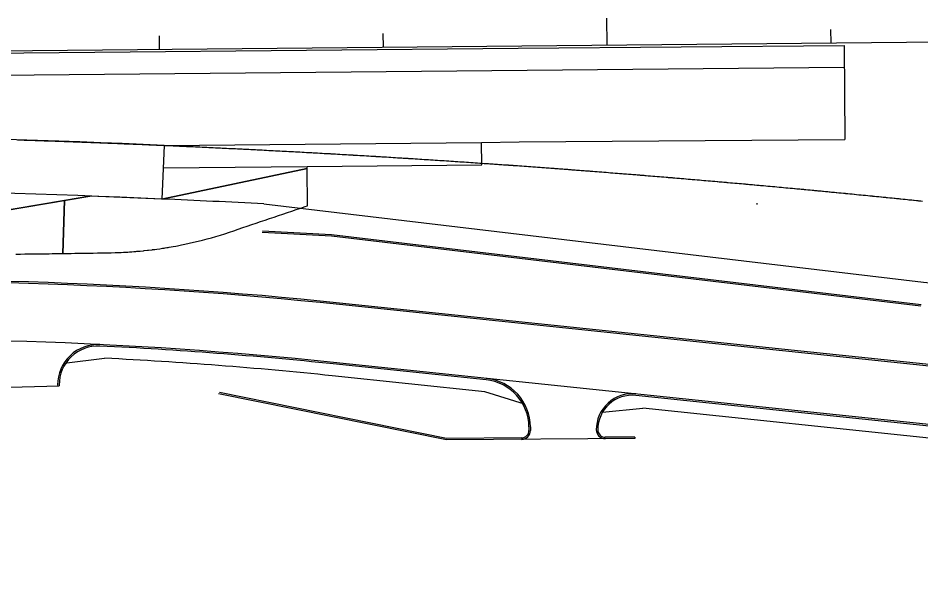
# Model space of a CAD drawing. Extents: x 2145147 to 2158018, y 137519 to 148068.
# Drawn here: x 2148244.9 to 2148648.2, y 142826.1 to 143083.4 of the extents above; entities that cross this region are included whole.
import ezdxf

# ---------------------------------------------------------------- set-up
doc = ezdxf.new("R2010")
doc.units = 0
doc.layers.add('EX_Align_1', color=7, linetype='Continuous')
doc.layers.add('PR_Phasing_Pavement_6', color=7, linetype='Continuous')

msp = doc.modelspace()

# ---------------------------------------------------------------- linework, layer by layer
at = {"layer": 'EX_Align_1'}
msp.add_line((2148007.93, 143066.66), (2149507.86, 143080.88), dxfattribs=at)
for points in [[(2148507.79, 143083.4), (2148507.91, 143071.4)], [(2148607.84, 143078.35), (2148607.9, 143072.35)], [(2148307.86, 143075.5), (2148307.91, 143069.5)], [(2148407.85, 143076.45), (2148407.91, 143070.45)]]:
    msp.add_lwpolyline(points, dxfattribs=at)
at = {"layer": 'PR_Phasing_Pavement_6'}
for p, q in [((2148613.88, 143071.11), (2148614.2, 143029.14)), ((2148310.19, 143026.52), (2148309.14, 143002.54)), ((2148452.05, 143017.87), (2148451.95, 143027.87)), ((2148374.02, 143016.12), (2148374.01, 143017.13)), ((2148575.09, 143000.05), (2148575.07, 143000.72)), ((2148353.99, 142987.73), (2148384.84, 142986.05)), ((2148354.03, 142988.39), (2148384.89, 142986.71)), ((2148384.84, 142986.05), (2148648.19, 142954.78)), ((2148384.89, 142986.71), (2148648.27, 142955.44)), ((2149379.97, 142851.96), (2148388.45, 142955.4)), ((2149380.04, 142852.62), (2148388.52, 142956.06)), ((2148265.4, 142929.23), (2148283.56, 142931.41)), ((2148453.98, 142921.75), (2148385.69, 142928.87)), ((2149377.28, 142826.1), (2148385.76, 142929.54)), ((2148453.32, 142916.46), (2148385.13, 142923.57)), ((2148226.91, 142918.15), (2148263.24, 142919.01)), ((2148262.57, 142919.46), (2148262.58, 142918.99)), ((2148263.24, 142919.46), (2148263.24, 142919.01)), ((2148436.31, 142895.58), (2148334.86, 142916.17)), ((2148471.17, 142910.91), (2148453.32, 142916.46)), ((2148436.25, 142894.91), (2148334.47, 142915.57)), ((2148968.45, 142868.08), (2148520.77, 142914.78)), ((2148505.95, 142907.28), (2148523.9, 142909.09)), ((2148969.79, 142862.58), (2148523.9, 142909.09)), ((2148473.1, 142900.69), (2148473.11, 142899.19)), ((2148473.77, 142900.69), (2148473.78, 142899.19)), ((2148469.81, 142895.83), (2148436.31, 142895.58)), ((2148520.37, 142896.21), (2148507.2, 142896.11)), ((2148520.37, 142896.21), (2148520.38, 142895.54)), ((2148520.38, 142895.54), (2148436.25, 142894.91))]:
    msp.add_line(p, q, dxfattribs=at)
for points in [[(2147845.12, 143064.06), (2147961.75, 143065.12), (2148279.22, 143068.09), (2148468.3, 143070.01), (2148613.88, 143071.11)], [(2147732.72, 143053.05), (2148613.96, 143061.41)], [(2148244.64, 143029), (2148245.56, 143028.97), (2148245.63, 143028.97), (2148246.62, 143028.93), (2148247.6, 143028.9), (2148247.62, 143028.9), (2148248.61, 143028.87), (2148249.6, 143028.84), (2148249.64, 143028.83), (2148250.6, 143028.8), (2148251.59, 143028.77), (2148251.69, 143028.77), (2148252.58, 143028.74), (2148253.58, 143028.7), (2148253.73, 143028.7), (2148254.29, 143028.68), (2148254.57, 143028.67), (2148255.56, 143028.64), (2148255.77, 143028.63), (2148256.56, 143028.6), (2148257.55, 143028.57), (2148257.81, 143028.56), (2148258.54, 143028.53), (2148259.54, 143028.5), (2148259.85, 143028.49), (2148260.53, 143028.47), (2148261.52, 143028.43), (2148261.89, 143028.42), (2148262.52, 143028.4), (2148263.51, 143028.36), (2148263.93, 143028.35), (2148264.5, 143028.33), (2148265.5, 143028.29), (2148265.97, 143028.27), (2148266.49, 143028.26), (2148267.48, 143028.22), (2148268.01, 143028.2), (2148268.48, 143028.18), (2148269.47, 143028.15), (2148269.66, 143028.14), (2148270.05, 143028.13), (2148270.46, 143028.11), (2148271.46, 143028.07), (2148272.1, 143028.05), (2148272.45, 143028.04), (2148273.44, 143028), (2148274.14, 143027.98), (2148274.44, 143027.96), (2148275.43, 143027.93), (2148276.18, 143027.9), (2148276.42, 143027.89), (2148277.42, 143027.85), (2148278.22, 143027.82), (2148278.41, 143027.81), (2148279.4, 143027.78), (2148280.26, 143027.74), (2148280.39, 143027.74), (2148281.39, 143027.7), (2148282.3, 143027.67), (2148282.38, 143027.66), (2148283.37, 143027.62), (2148284.34, 143027.59), (2148284.37, 143027.59), (2148285.03, 143027.56), (2148285.36, 143027.55), (2148286.35, 143027.51), (2148286.38, 143027.51), (2148287.35, 143027.47), (2148288.34, 143027.43), (2148288.42, 143027.43), (2148289.33, 143027.39), (2148290.33, 143027.35), (2148290.46, 143027.34), (2148291.32, 143027.31), (2148292.31, 143027.27), (2148292.5, 143027.26), (2148293.31, 143027.23), (2148294.3, 143027.19), (2148294.54, 143027.18), (2148295.29, 143027.15), (2148296.28, 143027.11), (2148296.58, 143027.1), (2148297.28, 143027.07), (2148298.27, 143027.03), (2148298.62, 143027.01), (2148299.26, 143026.98), (2148300.26, 143026.94), (2148300.39, 143026.94), (2148300.66, 143026.93), (2148301.25, 143026.9), (2148302.24, 143026.86), (2148302.71, 143026.84), (2148303.24, 143026.82), (2148304.23, 143026.78), (2148304.75, 143026.75), (2148305.22, 143026.73), (2148306.21, 143026.69), (2148306.79, 143026.67), (2148307.21, 143026.65), (2148308.2, 143026.61), (2148308.83, 143026.58), (2148309.19, 143026.56), (2148310.19, 143026.52), (2148310.87, 143026.49), (2148311.18, 143026.48), (2148312.17, 143026.43), (2148312.91, 143026.4), (2148313.17, 143026.39), (2148314.16, 143026.34), (2148314.95, 143026.31), (2148315.15, 143026.3), (2148315.76, 143026.27), (2148316.14, 143026.26), (2148316.99, 143026.22), (2148317.14, 143026.21), (2148318.13, 143026.17), (2148319.03, 143026.13), (2148319.12, 143026.12), (2148320.12, 143026.08), (2148321.07, 143026.03), (2148321.11, 143026.03), (2148322.1, 143025.99), (2148323.09, 143025.94), (2148323.11, 143025.94), (2148324.09, 143025.9), (2148325.08, 143025.85), (2148325.15, 143025.85), (2148326.07, 143025.8), (2148327.07, 143025.76), (2148327.19, 143025.75), (2148328.06, 143025.71), (2148329.05, 143025.67), (2148329.23, 143025.66), (2148330.04, 143025.62), (2148331.04, 143025.57), (2148331.12, 143025.57), (2148331.27, 143025.56), (2148332.03, 143025.53), (2148333.02, 143025.48), (2148333.31, 143025.46), (2148334.02, 143025.43), (2148335.01, 143025.38), (2148335.35, 143025.37), (2148336, 143025.34), (2148336.99, 143025.29), (2148337.39, 143025.27), (2148337.99, 143025.24), (2148338.98, 143025.19), (2148339.43, 143025.17), (2148339.97, 143025.14), (2148340.96, 143025.09), (2148341.47, 143025.07), (2148341.96, 143025.05), (2148342.95, 143025), (2148343.51, 143024.97), (2148343.94, 143024.95), (2148344.94, 143024.9), (2148345.55, 143024.87), (2148345.93, 143024.85), (2148346.48, 143024.82), (2148346.92, 143024.8), (2148347.59, 143024.77), (2148347.91, 143024.75), (2148348.91, 143024.7), (2148349.63, 143024.66), (2148349.9, 143024.65), (2148350.89, 143024.6), (2148351.67, 143024.56), (2148351.88, 143024.55), (2148352.88, 143024.5), (2148353.71, 143024.46), (2148353.87, 143024.45), (2148354.86, 143024.4), (2148355.75, 143024.35), (2148355.85, 143024.35), (2148356.85, 143024.29), (2148357.78, 143024.25), (2148357.84, 143024.24), (2148358.83, 143024.19), (2148359.82, 143024.14), (2148360.82, 143024.09), (2148361.81, 143024.03), (2148361.84, 143024.03), (2148361.86, 143024.03), (2148362.8, 143023.98), (2148363.79, 143023.93), (2148363.9, 143023.92), (2148364.79, 143023.88), (2148365.78, 143023.82), (2148365.94, 143023.82), (2148366.77, 143023.77), (2148367.76, 143023.72), (2148367.98, 143023.71), (2148368.76, 143023.66), (2148369.75, 143023.61), (2148370.02, 143023.6), (2148370.74, 143023.56), (2148371.73, 143023.5), (2148372.06, 143023.49), (2148372.73, 143023.45), (2148373.72, 143023.39), (2148374.1, 143023.37), (2148374.71, 143023.34), (2148375.7, 143023.29), (2148376.14, 143023.26), (2148376.7, 143023.23), (2148377.2, 143023.2), (2148377.69, 143023.18), (2148378.18, 143023.15), (2148378.68, 143023.12), (2148379.67, 143023.07), (2148380.22, 143023.03), (2148380.67, 143023.01), (2148381.66, 143022.95), (2148382.26, 143022.92), (2148382.65, 143022.9), (2148383.64, 143022.84), (2148384.29, 143022.81), (2148384.63, 143022.79), (2148385.63, 143022.73), (2148386.33, 143022.69), (2148386.62, 143022.67), (2148387.61, 143022.62), (2148388.37, 143022.57), (2148388.6, 143022.56), (2148389.6, 143022.5), (2148390.41, 143022.46), (2148390.59, 143022.45), (2148391.58, 143022.39), (2148392.45, 143022.34), (2148392.55, 143022.33), (2148392.57, 143022.33), (2148393.56, 143022.27), (2148394.49, 143022.22), (2148394.56, 143022.21), (2148395.55, 143022.16), (2148396.53, 143022.1), (2148396.54, 143022.1), (2148397.53, 143022.04), (2148398.53, 143021.98), (2148398.57, 143021.98), (2148399.52, 143021.92), (2148400.51, 143021.86), (2148400.61, 143021.86), (2148401.5, 143021.8), (2148402.49, 143021.75), (2148402.64, 143021.74), (2148403.49, 143021.69), (2148404.48, 143021.63), (2148404.68, 143021.61), (2148405.47, 143021.57), (2148406.46, 143021.51), (2148406.72, 143021.49), (2148407.45, 143021.45), (2148407.9, 143021.42), (2148408.45, 143021.39), (2148408.76, 143021.37), (2148409.44, 143021.33), (2148410.43, 143021.26), (2148410.8, 143021.24), (2148411.42, 143021.2), (2148412.41, 143021.14), (2148412.84, 143021.12), (2148413.41, 143021.08), (2148414.4, 143021.02), (2148414.87, 143020.99), (2148415.39, 143020.96), (2148416.38, 143020.9), (2148416.91, 143020.86), (2148417.37, 143020.83), (2148418.37, 143020.77), (2148418.95, 143020.74), (2148419.36, 143020.71), (2148420.35, 143020.65), (2148420.99, 143020.61), (2148421.34, 143020.59), (2148422.33, 143020.52), (2148423.03, 143020.48), (2148423.25, 143020.46), (2148423.33, 143020.46), (2148424.32, 143020.4), (2148425.07, 143020.35), (2148425.31, 143020.33), (2148426.3, 143020.27), (2148427.1, 143020.22), (2148427.29, 143020.21), (2148428.29, 143020.14), (2148429.14, 143020.09), (2148429.28, 143020.08), (2148430.27, 143020.01), (2148431.18, 143019.96), (2148431.26, 143019.95), (2148432.25, 143019.89), (2148433.22, 143019.82), (2148433.24, 143019.82), (2148434.24, 143019.76), (2148435.23, 143019.69), (2148435.26, 143019.69), (2148436.22, 143019.63), (2148437.21, 143019.56), (2148437.29, 143019.56), (2148438.2, 143019.5), (2148438.6, 143019.47), (2148439.2, 143019.43), (2148439.33, 143019.42), (2148440.19, 143019.36), (2148441.18, 143019.3), (2148441.37, 143019.28), (2148442.17, 143019.23), (2148443.16, 143019.16), (2148443.41, 143019.15), (2148444.15, 143019.1), (2148445.15, 143019.03), (2148445.44, 143019.01), (2148446.14, 143018.96), (2148447.13, 143018.9), (2148447.48, 143018.87), (2148448.12, 143018.83), (2148449.11, 143018.76), (2148449.52, 143018.74), (2148450.1, 143018.7), (2148451.09, 143018.63), (2148451.56, 143018.6), (2148452.09, 143018.56), (2148453.08, 143018.49), (2148453.59, 143018.46), (2148453.94, 143018.43), (2148454.07, 143018.42), (2148455.06, 143018.35), (2148455.63, 143018.32), (2148456.05, 143018.29), (2148457.04, 143018.22), (2148457.67, 143018.17), (2148458.04, 143018.15), (2148459.03, 143018.08), (2148459.71, 143018.03), (2148460.02, 143018.01), (2148461.01, 143017.94), (2148461.74, 143017.89), (2148462, 143017.87), (2148462.99, 143017.8), (2148463.78, 143017.75), (2148463.98, 143017.73), (2148464.98, 143017.66), (2148465.82, 143017.6), (2148465.97, 143017.59), (2148466.96, 143017.52), (2148467.85, 143017.46), (2148467.95, 143017.45), (2148468.94, 143017.38), (2148469.28, 143017.35), (2148469.89, 143017.31), (2148469.93, 143017.31), (2148470.92, 143017.24), (2148471.92, 143017.16), (2148471.93, 143017.16), (2148472.91, 143017.09), (2148473.9, 143017.02), (2148473.97, 143017.02), (2148474.89, 143016.95), (2148475.88, 143016.88), (2148476, 143016.87), (2148476.87, 143016.8), (2148477.86, 143016.73), (2148478.04, 143016.72), (2148478.85, 143016.66), (2148479.85, 143016.59), (2148480.08, 143016.57), (2148480.84, 143016.51), (2148481.83, 143016.44), (2148482.11, 143016.42), (2148482.82, 143016.37), (2148483.81, 143016.29), (2148484.15, 143016.27), (2148484.62, 143016.23), (2148484.8, 143016.22), (2148485.79, 143016.15), (2148486.19, 143016.12), (2148486.78, 143016.07), (2148487.77, 143016), (2148488.22, 143015.96), (2148488.77, 143015.92), (2148489.76, 143015.85), (2148490.26, 143015.81), (2148490.75, 143015.77), (2148491.74, 143015.7), (2148492.3, 143015.66), (2148492.73, 143015.62), (2148493.72, 143015.55), (2148494.33, 143015.5), (2148494.71, 143015.47), (2148495.7, 143015.4), (2148496.37, 143015.35), (2148496.69, 143015.32), (2148497.69, 143015.25), (2148498.4, 143015.19), (2148498.68, 143015.17), (2148499.67, 143015.09), (2148499.96, 143015.07), (2148500.44, 143015.03), (2148500.66, 143015.02), (2148501.65, 143014.94), (2148502.48, 143014.88), (2148502.64, 143014.86), (2148503.63, 143014.79), (2148504.51, 143014.72), (2148504.62, 143014.71), (2148505.61, 143014.63), (2148506.55, 143014.56), (2148506.6, 143014.56), (2148507.59, 143014.48), (2148508.59, 143014.4), (2148509.58, 143014.32), (2148510.57, 143014.24), (2148510.62, 143014.24), (2148511.56, 143014.17), (2148512.55, 143014.09), (2148512.66, 143014.08), (2148513.54, 143014.01), (2148514.53, 143013.93), (2148514.69, 143013.92), (2148515.29, 143013.87), (2148515.52, 143013.85), (2148516.51, 143013.77), (2148516.73, 143013.75), (2148517.5, 143013.69), (2148518.49, 143013.61), (2148518.76, 143013.59), (2148519.48, 143013.53), (2148520.47, 143013.45), (2148520.8, 143013.43), (2148521.46, 143013.37), (2148522.46, 143013.29), (2148522.84, 143013.26), (2148523.45, 143013.21), (2148524.44, 143013.13), (2148524.87, 143013.1), (2148525.43, 143013.05), (2148526.42, 143012.97), (2148526.91, 143012.93), (2148527.41, 143012.89), (2148528.4, 143012.81), (2148528.94, 143012.76), (2148529.39, 143012.73), (2148530.38, 143012.64), (2148530.62, 143012.63), (2148530.98, 143012.6), (2148531.37, 143012.56), (2148532.36, 143012.48), (2148533.01, 143012.43), (2148533.35, 143012.4), (2148534.34, 143012.32), (2148535.05, 143012.26), (2148535.33, 143012.23), (2148536.32, 143012.15), (2148537.08, 143012.09), (2148537.31, 143012.07), (2148538.3, 143011.99), (2148539.12, 143011.92), (2148539.29, 143011.9), (2148540.28, 143011.82), (2148541.15, 143011.75), (2148541.28, 143011.74), (2148542.27, 143011.65), (2148543.19, 143011.57), (2148543.26, 143011.57), (2148544.25, 143011.48), (2148545.22, 143011.4), (2148545.24, 143011.4), (2148545.94, 143011.34), (2148546.23, 143011.32), (2148547.22, 143011.23), (2148547.26, 143011.23), (2148548.21, 143011.15), (2148549.2, 143011.06), (2148549.29, 143011.05), (2148550.19, 143010.98), (2148551.18, 143010.89), (2148551.33, 143010.88), (2148552.17, 143010.81), (2148553.16, 143010.72), (2148553.36, 143010.7), (2148554.15, 143010.63), (2148555.14, 143010.55), (2148555.4, 143010.53), (2148556.13, 143010.46), (2148557.12, 143010.38), (2148557.43, 143010.35), (2148558.11, 143010.29), (2148559.1, 143010.2), (2148559.47, 143010.17), (2148560.09, 143010.12), (2148561.08, 143010.03), (2148561.26, 143010.01), (2148561.5, 143009.99), (2148562.07, 143009.94), (2148563.06, 143009.85), (2148563.53, 143009.81), (2148564.05, 143009.77), (2148565.04, 143009.68), (2148565.57, 143009.63), (2148566.03, 143009.59), (2148567.02, 143009.5), (2148567.6, 143009.45), (2148568.01, 143009.41), (2148569, 143009.33), (2148569.64, 143009.27), (2148569.99, 143009.24), (2148570.98, 143009.15), (2148571.67, 143009.09), (2148571.97, 143009.06), (2148572.96, 143008.97), (2148573.7, 143008.9), (2148573.95, 143008.88), (2148574.94, 143008.79), (2148575.74, 143008.72), (2148575.93, 143008.7), (2148576.58, 143008.64), (2148576.92, 143008.61), (2148577.77, 143008.54), (2148577.91, 143008.52), (2148578.9, 143008.43), (2148579.81, 143008.35), (2148579.89, 143008.34), (2148580.88, 143008.25), (2148581.84, 143008.16), (2148581.87, 143008.16), (2148582.86, 143008.07), (2148583.85, 143007.98), (2148583.87, 143007.98), (2148584.84, 143007.89), (2148585.83, 143007.8), (2148585.91, 143007.79), (2148586.82, 143007.71), (2148587.81, 143007.61), (2148587.94, 143007.6), (2148588.8, 143007.52), (2148589.78, 143007.43), (2148589.97, 143007.41), (2148590.77, 143007.34), (2148591.76, 143007.25), (2148591.9, 143007.23), (2148592.01, 143007.22), (2148592.75, 143007.15), (2148593.74, 143007.06), (2148594.04, 143007.03), (2148594.73, 143006.97), (2148595.72, 143006.88), (2148596.07, 143006.84), (2148596.71, 143006.78), (2148597.7, 143006.69), (2148598.11, 143006.65), (2148598.69, 143006.6), (2148599.68, 143006.5), (2148600.14, 143006.46), (2148600.67, 143006.41), (2148601.66, 143006.31), (2148602.17, 143006.26), (2148602.65, 143006.22), (2148603.64, 143006.13), (2148604.21, 143006.07), (2148604.63, 143006.03), (2148605.62, 143005.94), (2148606.24, 143005.88), (2148606.31, 143005.87), (2148606.61, 143005.84), (2148607.21, 143005.78), (2148607.6, 143005.75), (2148608.27, 143005.68), (2148608.58, 143005.65), (2148609.57, 143005.56), (2148610.31, 143005.48), (2148610.56, 143005.46), (2148611.55, 143005.36), (2148612.34, 143005.29), (2148612.54, 143005.27), (2148613.53, 143005.17), (2148614.37, 143005.09), (2148614.52, 143005.08), (2148615.51, 143004.98), (2148616.4, 143004.89), (2148616.5, 143004.88), (2148617.49, 143004.79), (2148618.44, 143004.69), (2148618.48, 143004.69), (2148619.47, 143004.59), (2148620.46, 143004.49), (2148620.47, 143004.49), (2148621.44, 143004.4), (2148622.43, 143004.3), (2148622.5, 143004.29), (2148622.51, 143004.29), (2148623.42, 143004.2), (2148624.41, 143004.1), (2148624.53, 143004.09), (2148625.4, 143004), (2148626.39, 143003.91), (2148626.57, 143003.89), (2148627.38, 143003.81), (2148628.37, 143003.71), (2148628.6, 143003.69), (2148629.36, 143003.61), (2148630.35, 143003.51), (2148630.63, 143003.48), (2148631.33, 143003.41), (2148632.32, 143003.31), (2148632.66, 143003.28), (2148633.31, 143003.21), (2148634.3, 143003.11), (2148634.69, 143003.07), (2148635.29, 143003.01), (2148636.28, 143002.91), (2148636.73, 143002.87), (2148637.27, 143002.81), (2148637.82, 143002.76), (2148638.26, 143002.71), (2148638.76, 143002.66), (2148639.25, 143002.61), (2148640.23, 143002.51), (2148640.79, 143002.45), (2148641.22, 143002.41), (2148642.21, 143002.31), (2148642.82, 143002.25), (2148643.2, 143002.21), (2148644.19, 143002.11), (2148644.85, 143002.04), (2148645.18, 143002), (2148646.17, 143001.9), (2148646.88, 143001.83), (2148647.15, 143001.8), (2148648.14, 143001.7), (2148648.92, 143001.62)], [(2148451.94, 143027.87), (2148468.67, 143028.04), (2148614.2, 143029.14)], [(2148310.19, 143026.53), (2148451.95, 143027.87)], [(2148309.75, 143016.52), (2148374.01, 143017.13), (2148452.05, 143017.87)], [(2148309.14, 143002.54), (2148374.02, 143016.12)], [(2148209.88, 142992.49), (2148277, 143003.85)], [(2148243.93, 142977.96), (2148245.95, 142977.98), (2148245.95, 142977.98), (2148247.97, 142977.99), (2148247.98, 142977.99), (2148248.92, 142978), (2148248.92, 142978), (2148250, 142978.01), (2148250, 142978.01), (2148251.2, 142978.02), (2148252.02, 142978.03), (2148252.03, 142978.03), (2148252.58, 142978.03), (2148252.58, 142978.03), (2148254.03, 142978.05), (2148254.04, 142978.05), (2148254.05, 142978.05), (2148256.07, 142978.08), (2148256.08, 142978.08), (2148258.1, 142978.11), (2148258.11, 142978.11), (2148258.78, 142978.12), (2148258.78, 142978.12), (2148260.13, 142978.14), (2148260.13, 142978.14), (2148261.12, 142978.15), (2148262.16, 142978.17), (2148262.15, 142978.17), (2148264.18, 142978.2), (2148264.19, 142978.2), (2148264.83, 142978.21), (2148265.68, 143001.94), (2148209.88, 142992.49)], [(2148354.64, 143000.38), (2148649.38, 142965.38), (2149308.25, 142896.64)]]:
    msp.add_lwpolyline(points, dxfattribs=at)
msp.add_lwpolyline([(2148264.83, 142978.21), (2148265.03, 142978.21), (2148265.02, 142978.21), (2148266.21, 142978.23), (2148266.21, 142978.23), (2148267.84, 142978.26), (2148267.85, 142978.26), (2148268.24, 142978.26), (2148268.23, 142978.26), (2148268.64, 142978.27), (2148268.64, 142978.27), (2148270.27, 142978.29), (2148270.26, 142978.29), (2148271.04, 142978.3), (2148272.29, 142978.32), (2148272.3, 142978.32), (2148274.31, 142978.35), (2148274.32, 142978.35), (2148276.04, 142978.38), (2148276.04, 142978.38), (2148276.34, 142978.39), (2148276.34, 142978.39), (2148278.37, 142978.42), (2148278.38, 142978.42), (2148278.5, 142978.42), (2148280.4, 142978.45), (2148280.4, 142978.45), (2148280.97, 142978.46), (2148282.42, 142978.48), (2148282.43, 142978.48), (2148283.11, 142978.49), (2148283.1, 142978.49), (2148284.45, 142978.51), (2148284.46, 142978.51), (2148285.15, 142978.52), (2148285.15, 142978.52), (2148286.4, 142978.54), (2148286.41, 142978.54), (2148286.48, 142978.54), (2148288.26, 142978.59), (2148288.27, 142978.59), (2148288.37, 142978.59), (2148288.37, 142978.59), (2148288.51, 142978.6), (2148290.12, 142978.66), (2148290.12, 142978.66), (2148290.54, 142978.68), (2148290.54, 142978.68), (2148290.9, 142978.7), (2148291.98, 142978.75), (2148291.98, 142978.75), (2148292.57, 142978.79), (2148292.57, 142978.79), (2148293.84, 142978.86), (2148293.84, 142978.86), (2148294.6, 142978.92), (2148294.6, 142978.91), (2148295.69, 142978.99), (2148295.7, 142978.99), (2148296.63, 142979.07), (2148296.64, 142979.07), (2148297.55, 142979.14), (2148297.56, 142979.14), (2148297.99, 142979.18), (2148297.99, 142979.18), (2148298.26, 142979.2), (2148298.26, 142979.2), (2148298.4, 142979.21), (2148298.67, 142979.24), (2148299.42, 142979.31), (2148300.7, 142979.44), (2148300.71, 142979.44), (2148300.85, 142979.45), (2148301.27, 142979.49), (2148302.74, 142979.65), (2148302.74, 142979.66), (2148303.13, 142979.7), (2148304.78, 142979.9), (2148304.78, 142979.9), (2148304.98, 142979.92), (2148305.98, 142980.05), (2148305.99, 142980.05), (2148306.81, 142980.16), (2148306.82, 142980.16), (2148306.83, 142980.17), (2148308.17, 142980.36), (2148309.33, 142980.53), (2148309.34, 142980.53), (2148310.07, 142980.64), (2148310.53, 142980.71), (2148311.33, 142980.84), (2148311.88, 142980.93), (2148312.38, 142981.01), (2148313.33, 142981.18), (2148314.22, 142981.33), (2148315.32, 142981.54), (2148316.06, 142981.67), (2148317.32, 142981.92), (2148317.9, 142982.03), (2148318.65, 142982.18), (2148319.32, 142982.32), (2148321.31, 142982.75), (2148323.31, 142983.2), (2148325.3, 142983.68), (2148327.3, 142984.18), (2148329.3, 142984.7), (2148331.29, 142985.25), (2148333.29, 142985.82), (2148335.28, 142986.42), (2148337.27, 142987.04), (2148339.27, 142987.69), (2148341.26, 142988.36), (2148343.26, 142989.06), (2148345.25, 142989.77), (2148347.24, 142990.44), (2148349.24, 142991.11), (2148351.23, 142991.78), (2148353.23, 142992.45), (2148355.22, 142993.12), (2148357.22, 142993.79), (2148359.21, 142994.46), (2148361.2, 142995.13), (2148363.2, 142995.8), (2148365.19, 142996.47), (2148367.19, 142997.14), (2148369.18, 142997.81), (2148371.17, 142998.48), (2148373.17, 142999.15), (2148374.16, 142999.49), (2148374.02, 143016.12), (2148309.14, 143002.54), (2148277, 143003.85), (2148265.68, 143001.94)], close=True, dxfattribs=at)
for centre, radius, start, end in [((2148062.25, 137337.34), 5694.58, 87.50456, 90.54316), ((2148062.25, 137337.34), 5670.58, 87.50456, 90.54316), ((2148062.25, 137337.34), 5670.58, 87.04429, 87.50456), ((2148188.94, 141042.92), 1923.53, 84.04429, 92.3423), ((2148188.94, 141042.92), 1922.86, 84.04429, 92.3423), ((2148188.94, 141042.92), 1896.86, 84.04429, 92.3423), ((2148280.57, 142919.54), 18, 87.2045, 180.2468), ((2148280.57, 142919.54), 17.33, 87.2045, 180.2468), ((2148188.94, 141042.92), 1896.19, 84.04429, 87.20446), ((2148188.94, 141042.92), 1890.86, 84.04429, 87.13158), ((2148451.77, 142900.53), 21.33, 0.4268, 84.0443), ((2148451.77, 142900.53), 22, 0.4268, 84.0443), ((2148519.18, 142899.53), 16, 84.0443, 180.4268), ((2148519.18, 142899.53), 15.33, 84.0443, 180.4268), ((2148469.78, 142899.16), 4, 270.4268, 0.4268), ((2148469.78, 142899.16), 3.33, 270.4268, 0.4268), ((2148507.18, 142899.44), 4, 180.4268, 270.4268), ((2148507.18, 142899.44), 3.33, 180.4268, 270.4268)]:
    msp.add_arc(centre, radius, start, end, dxfattribs=at)

doc.saveas('drawing.dxf')
